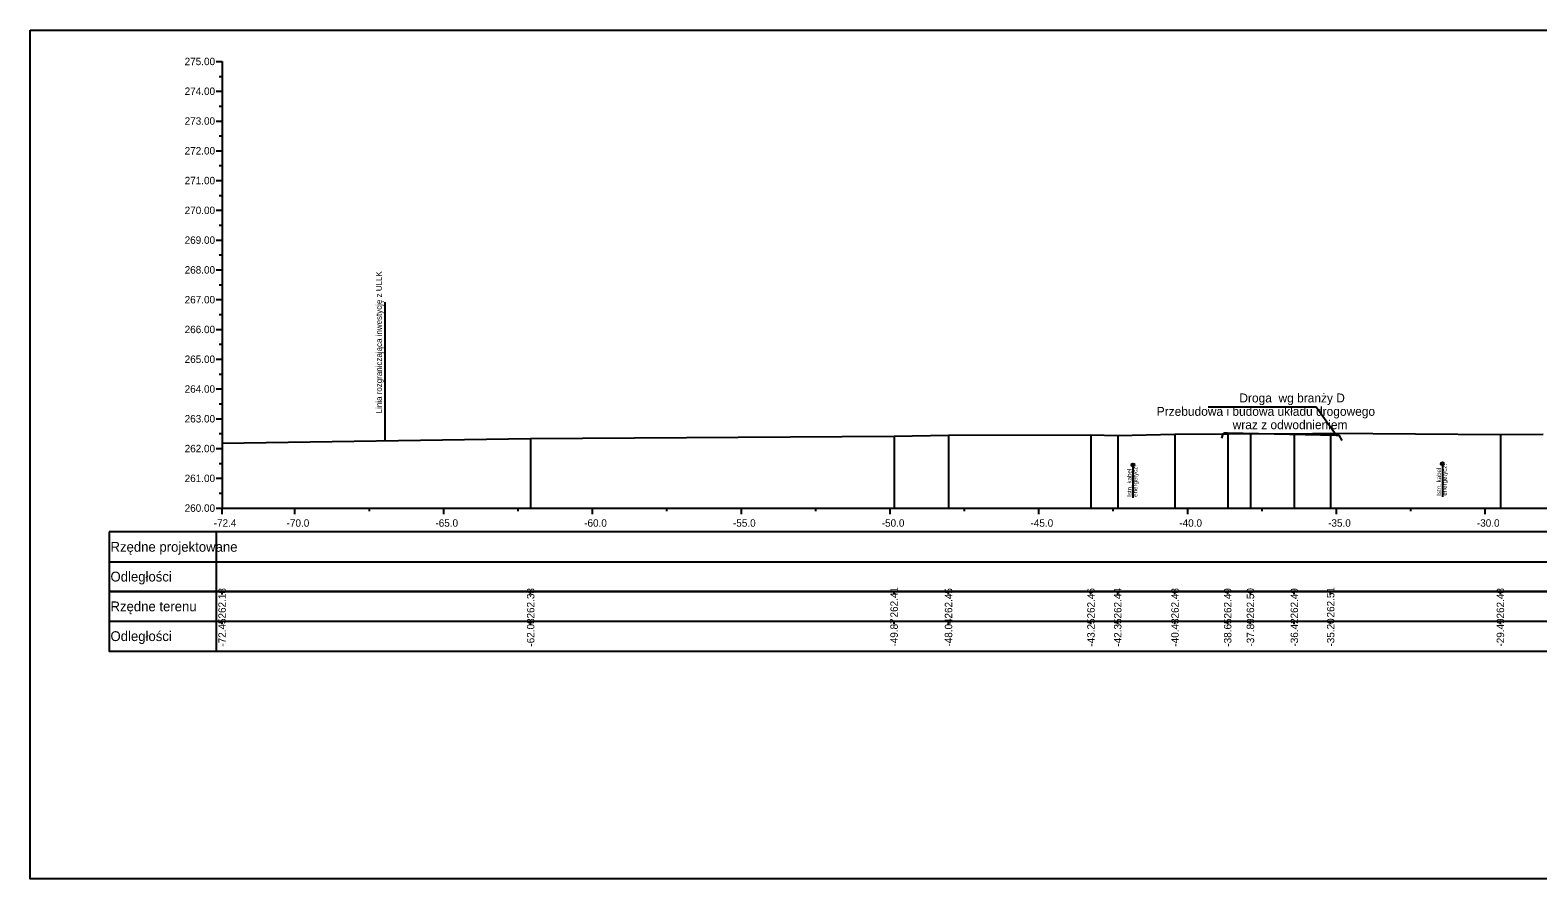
# Model space of a CAD drawing. Extents: x 6516023 to 6560129, y 5513077 to 5529206.
# Drawn here: x 6518542 to 6518592.7, y 5514484.7 to 5514513.2 of the extents above; entities that cross this region are included whole.
import ezdxf

# ---------------------------------------------------------------- set-up
doc = ezdxf.new("R2010")
doc.units = 0
for name, color, linetype in [('TOR_PRZEK_P-inne branze', 7, 'Continuous'), ('TOR_PRZEK_P-kable', 7, 'Continuous'), ('TOR_PRZEK_P-tabelka istniejace', 7, 'Continuous'), ('TOR_PRZEK_P-tabelka projektowane', 7, 'Continuous'), ('TOR_PRZEK_P-teren istniejacy', 7, 'Continuous'), ('TOR_PRZEK_P-uklad odniesienia', 7, 'Continuous'), ('TOR_PS_T-granica PKP-projektowana', 7, 'Continuous'), ('TOR_RAMKI-ramka+tabelka 1', 7, 'Continuous')]:
    doc.layers.add(name, color=color, linetype=linetype)

msp = doc.modelspace()

# ---------------------------------------------------------------- linework, layer by layer
at = {"layer": 'TOR_PRZEK_P-inne branze'}
for p, q in [((6518585.23, 5514500.495), (6518581.606, 5514500.495)), ((6518585.906, 5514499.56), (6518585.23, 5514500.495))]:
    msp.add_line(p, q, dxfattribs=at)
msp.add_lwpolyline([(6518582.062, 5514499.458), (6518582.106, 5514499.6), (6518582.166, 5514499.638), (6518582.25, 5514499.638), (6518585.906, 5514499.56), (6518585.99, 5514499.56), (6518586.094, 5514499.38)], dxfattribs=at)
at = {"layer": 'TOR_PRZEK_P-kable'}
for p, q in [((6518579.075, 5514498.558), (6518579.075, 5514497.448)), ((6518589.472, 5514498.595), (6518589.472, 5514497.485))]:
    msp.add_line(p, q, dxfattribs=at)
for centre in [(6518579.075, 5514498.558), (6518589.472, 5514498.595)]:
    msp.add_circle(centre, 0.05, dxfattribs=at)
at = {"layer": 'TOR_PRZEK_P-tabelka istniejace'}
for p, q in [((6518544.663, 5514494.306), (6518544.663, 5514492.306)), ((6518548.263, 5514494.306), (6518548.263, 5514492.306)), ((6518548.463, 5514494.206), (6518548.463, 5514494.306)), ((6518558.833, 5514494.206), (6518558.833, 5514494.306)), ((6518571.047, 5514494.206), (6518571.047, 5514494.306)), ((6518572.876, 5514494.206), (6518572.876, 5514494.306)), ((6518577.662, 5514494.206), (6518577.662, 5514494.306)), ((6518578.562, 5514494.206), (6518578.562, 5514494.306)), ((6518580.486, 5514494.206), (6518580.486, 5514494.306)), ((6518582.258, 5514494.206), (6518582.258, 5514494.306)), ((6518583.022, 5514494.206), (6518583.022, 5514494.306)), ((6518584.497, 5514494.206), (6518584.497, 5514494.306)), ((6518585.718, 5514494.206), (6518585.718, 5514494.306)), ((6518591.422, 5514494.206), (6518591.422, 5514494.306)), ((6518544.663, 5514493.306), (6518688.463, 5514493.306)), ((6518548.463, 5514493.206), (6518548.463, 5514493.306)), ((6518558.833, 5514493.206), (6518558.833, 5514493.306)), ((6518571.047, 5514493.206), (6518571.047, 5514493.306)), ((6518572.876, 5514493.206), (6518572.876, 5514493.306)), ((6518577.662, 5514493.206), (6518577.662, 5514493.306)), ((6518578.562, 5514493.206), (6518578.562, 5514493.306)), ((6518580.486, 5514493.206), (6518580.486, 5514493.306)), ((6518582.258, 5514493.206), (6518582.258, 5514493.306)), ((6518583.022, 5514493.206), (6518583.022, 5514493.306)), ((6518584.497, 5514493.206), (6518584.497, 5514493.306)), ((6518585.718, 5514493.206), (6518585.718, 5514493.306)), ((6518591.422, 5514493.206), (6518591.422, 5514493.306))]:
    msp.add_line(p, q, dxfattribs=at)
for points in [[(6518548.463, 5514499.286), (6518548.463, 5514497.306), (6518548.463, 5514497.176), (6518548.463, 5514497.106)], [(6518558.833, 5514499.438), (6518558.833, 5514497.306), (6518558.833, 5514497.176), (6518558.833, 5514497.106)], [(6518571.047, 5514499.52), (6518571.047, 5514497.306), (6518571.047, 5514497.176), (6518571.047, 5514497.106)], [(6518572.876, 5514499.56), (6518572.876, 5514497.306), (6518572.876, 5514497.176), (6518572.876, 5514497.106)], [(6518577.662, 5514499.567), (6518577.662, 5514497.306), (6518577.662, 5514497.176), (6518577.662, 5514497.106)], [(6518578.562, 5514499.547), (6518578.562, 5514497.306), (6518578.562, 5514497.176), (6518578.562, 5514497.106)], [(6518580.486, 5514499.588), (6518580.486, 5514497.306), (6518580.486, 5514497.176), (6518580.486, 5514497.106)], [(6518582.258, 5514499.601), (6518582.258, 5514497.306), (6518582.258, 5514497.176), (6518582.258, 5514497.106)], [(6518583.022, 5514499.611), (6518583.022, 5514497.306), (6518583.022, 5514497.176), (6518583.022, 5514497.106)], [(6518584.497, 5514499.597), (6518584.497, 5514497.306), (6518584.497, 5514497.176), (6518584.497, 5514497.106)], [(6518585.718, 5514499.621), (6518585.718, 5514497.306), (6518585.718, 5514497.176), (6518585.718, 5514497.106)], [(6518591.422, 5514499.582), (6518591.422, 5514497.306), (6518591.422, 5514497.176), (6518591.422, 5514497.106)]]:
    msp.add_lwpolyline(points, dxfattribs=at)
msp.add_lwpolyline([(6518544.663, 5514494.306), (6518544.663, 5514492.306), (6518688.463, 5514492.306), (6518688.463, 5514494.306)], close=True, dxfattribs=at)
at = {"layer": 'TOR_PRZEK_P-tabelka projektowane'}
for p, q in [((6518544.663, 5514496.306), (6518544.663, 5514494.306)), ((6518548.263, 5514496.306), (6518548.263, 5514494.306)), ((6518544.663, 5514495.306), (6518688.463, 5514495.306))]:
    msp.add_line(p, q, dxfattribs=at)
msp.add_lwpolyline([(6518544.663, 5514496.306), (6518544.663, 5514494.306), (6518688.463, 5514494.306), (6518688.463, 5514496.306)], close=True, dxfattribs=at)
at = {"layer": 'TOR_PRZEK_P-teren istniejacy'}
msp.add_lwpolyline([(6518548.463, 5514499.286), (6518558.833, 5514499.438), (6518571.047, 5514499.52), (6518572.876, 5514499.56), (6518577.662, 5514499.567), (6518578.562, 5514499.547), (6518580.486, 5514499.588), (6518582.258, 5514499.601), (6518583.022, 5514499.611), (6518584.497, 5514499.597), (6518585.718, 5514499.621), (6518591.422, 5514499.582), (6518592.863, 5514499.587)], dxfattribs=at)
at = {"layer": 'TOR_PRZEK_P-uklad odniesienia'}
for p, q in [((6518548.263, 5514512.106), (6518548.463, 5514512.106)), ((6518548.463, 5514512.106), (6518548.463, 5514497.106)), ((6518548.363, 5514511.606), (6518548.463, 5514511.606)), ((6518548.263, 5514511.106), (6518548.463, 5514511.106)), ((6518548.363, 5514510.606), (6518548.463, 5514510.606)), ((6518548.263, 5514510.106), (6518548.463, 5514510.106)), ((6518548.363, 5514509.606), (6518548.463, 5514509.606)), ((6518548.263, 5514509.106), (6518548.463, 5514509.106)), ((6518548.363, 5514508.606), (6518548.463, 5514508.606)), ((6518548.263, 5514508.106), (6518548.463, 5514508.106)), ((6518548.363, 5514507.606), (6518548.463, 5514507.606)), ((6518548.263, 5514507.106), (6518548.463, 5514507.106)), ((6518548.363, 5514506.606), (6518548.463, 5514506.606)), ((6518548.263, 5514506.106), (6518548.463, 5514506.106)), ((6518548.363, 5514505.606), (6518548.463, 5514505.606)), ((6518548.263, 5514505.106), (6518548.463, 5514505.106)), ((6518548.363, 5514504.606), (6518548.463, 5514504.606)), ((6518548.263, 5514504.106), (6518548.463, 5514504.106)), ((6518548.363, 5514503.606), (6518548.463, 5514503.606)), ((6518548.263, 5514503.106), (6518548.463, 5514503.106)), ((6518548.363, 5514502.606), (6518548.463, 5514502.606)), ((6518548.263, 5514502.106), (6518548.463, 5514502.106)), ((6518548.363, 5514501.606), (6518548.463, 5514501.606)), ((6518548.263, 5514501.106), (6518548.463, 5514501.106)), ((6518548.363, 5514500.606), (6518548.463, 5514500.606)), ((6518548.263, 5514500.106), (6518548.463, 5514500.106)), ((6518548.363, 5514499.606), (6518548.463, 5514499.606)), ((6518548.263, 5514499.106), (6518548.463, 5514499.106)), ((6518548.363, 5514498.606), (6518548.463, 5514498.606)), ((6518548.263, 5514498.106), (6518548.463, 5514498.106)), ((6518548.363, 5514497.606), (6518548.463, 5514497.606)), ((6518548.263, 5514497.106), (6518548.463, 5514497.106)), ((6518548.463, 5514497.106), (6518688.463, 5514497.106)), ((6518548.463, 5514497.006), (6518548.463, 5514497.106)), ((6518548.463, 5514496.906), (6518548.463, 5514497.106)), ((6518550.913, 5514496.906), (6518550.913, 5514497.106)), ((6518553.413, 5514497.006), (6518553.413, 5514497.106)), ((6518555.913, 5514496.906), (6518555.913, 5514497.106)), ((6518558.413, 5514497.006), (6518558.413, 5514497.106)), ((6518560.913, 5514496.906), (6518560.913, 5514497.106)), ((6518563.413, 5514497.006), (6518563.413, 5514497.106)), ((6518565.913, 5514496.906), (6518565.913, 5514497.106)), ((6518568.413, 5514497.006), (6518568.413, 5514497.106)), ((6518570.913, 5514496.906), (6518570.913, 5514497.106)), ((6518573.413, 5514497.006), (6518573.413, 5514497.106)), ((6518575.913, 5514496.906), (6518575.913, 5514497.106)), ((6518578.413, 5514497.006), (6518578.413, 5514497.106)), ((6518580.913, 5514496.906), (6518580.913, 5514497.106)), ((6518583.413, 5514497.006), (6518583.413, 5514497.106)), ((6518585.913, 5514496.906), (6518585.913, 5514497.106)), ((6518588.413, 5514497.006), (6518588.413, 5514497.106)), ((6518590.913, 5514496.906), (6518590.913, 5514497.106))]:
    msp.add_line(p, q, dxfattribs=at)
at = {"layer": 'TOR_PS_T-granica PKP-projektowana'}
msp.add_line((6518553.947, 5514499.366), (6518553.947, 5514504.024), dxfattribs=at)
at = {"layer": 'TOR_RAMKI-ramka+tabelka 1'}
msp.add_lwpolyline([(6518542.013, 5514513.156), (6518789.513, 5514513.156), (6518789.513, 5514484.656), (6518542.013, 5514484.656)], close=True, dxfattribs=at)

# ---------------------------------------------------------------- texts
at = {"layer": 'TOR_PRZEK_P-inne branze'}
for s, p in [('Droga  wg branży D', (6518582.65, 5514500.655)), ('Przebudowa i budowa układu drogowego', (6518579.873, 5514500.205)), ('wraz z odwodnieniem ', (6518582.425, 5514499.755))]:
    msp.add_text(s, height=0.3, dxfattribs=at).set_placement(p)
at = {"layer": 'TOR_PRZEK_P-kable'}
for s, p in [('Istn. kabel', (6518579.029, 5514497.484)), ('energetycz.', (6518579.223, 5514497.484)), ('Istn. kabel', (6518589.427, 5514497.521)), ('energetycz.', (6518589.621, 5514497.522))]:
    msp.add_text(s, height=0.14999, rotation=90.0511, dxfattribs=at).set_placement(p)
at = {"layer": 'TOR_PRZEK_P-tabelka istniejace'}
for s, p in [('262.18', (6518548.588, 5514493.398)), ('262.33', (6518558.958, 5514493.398)), ('262.41', (6518571.172, 5514493.433)), ('262.45', (6518573.001, 5514493.397)), ('262.46', (6518577.787, 5514493.398)), ('262.44', (6518578.687, 5514493.399)), ('262.48', (6518580.611, 5514493.398)), ('262.49', (6518582.383, 5514493.398)), ('262.50', (6518583.147, 5514493.398)), ('262.49', (6518584.622, 5514493.398)), ('262.51', (6518585.843, 5514493.433)), ('262.48', (6518591.547, 5514493.398)), ('-72.45', (6518548.588, 5514492.453)), ('-62.08', (6518558.958, 5514492.454)), ('-49.87', (6518571.172, 5514492.455)), ('-48.04', (6518573.001, 5514492.455)), ('-43.25', (6518577.787, 5514492.453)), ('-42.35', (6518578.687, 5514492.453)), ('-40.43', (6518580.611, 5514492.454)), ('-38.65', (6518582.383, 5514492.453)), ('-37.89', (6518583.147, 5514492.455)), ('-36.42', (6518584.622, 5514492.456)), ('-35.20', (6518585.843, 5514492.455)), ('-29.49', (6518591.547, 5514492.455))]:
    msp.add_text(s, height=0.25, rotation=90, dxfattribs=at).set_placement(p)
for s, p in [('Rzędne terenu', (6518544.713, 5514493.641)), ('Odległości', (6518544.713, 5514492.641))]:
    msp.add_text(s, height=0.33, dxfattribs=at).set_placement(p)
at = {"layer": 'TOR_PRZEK_P-tabelka projektowane'}
for s, p in [('Rzędne projektowane', (6518544.713, 5514495.641)), ('Odległości', (6518544.713, 5514494.641))]:
    msp.add_text(s, height=0.33, dxfattribs=at).set_placement(p)
at = {"layer": 'TOR_PRZEK_P-uklad odniesienia'}
for s, height, p in [('275.00', 0.25, (6518547.205, 5514511.981)), ('274.00', 0.25, (6518547.205, 5514510.981)), ('273.00', 0.25, (6518547.205, 5514509.981)), ('272.00', 0.25, (6518547.205, 5514508.981)), ('271.00', 0.25, (6518547.205, 5514507.981)), ('270.00', 0.25, (6518547.205, 5514506.981)), ('269.00', 0.25, (6518547.205, 5514505.981)), ('268.00', 0.25, (6518547.205, 5514504.981)), ('267.00', 0.25, (6518547.205, 5514503.981)), ('266.00', 0.25, (6518547.205, 5514502.981)), ('265.00', 0.25, (6518547.205, 5514501.981)), ('264.00', 0.25, (6518547.205, 5514500.981)), ('263.00', 0.25, (6518547.205, 5514499.981)), ('262.00', 0.25, (6518547.205, 5514498.981)), ('261.00', 0.25, (6518547.205, 5514497.981)), ('260.00', 0.25, (6518547.205, 5514496.981)), ('-72.4', 0.25, (6518548.182, 5514496.481)), ('-', 0.0001, (6518548.463, 5514497.106)), ('-70.0', 0.25, (6518550.632, 5514496.481)), ('-65.0', 0.25, (6518555.632, 5514496.481)), ('-60.0', 0.25, (6518560.632, 5514496.481)), ('-55.0', 0.25, (6518565.632, 5514496.481)), ('-50.0', 0.25, (6518570.632, 5514496.481)), ('-45.0', 0.25, (6518575.632, 5514496.481)), ('-40.0', 0.25, (6518580.632, 5514496.481)), ('-35.0', 0.25, (6518585.632, 5514496.481)), ('-30.0', 0.25, (6518590.632, 5514496.481))]:
    msp.add_text(s, height=height, dxfattribs=at).set_placement(p)
at = {"layer": 'TOR_PS_T-granica PKP-projektowana'}
msp.add_text('Linia rozgraniczająca inwestycję z ULLK', height=0.2, rotation=90.0511, dxfattribs=at).set_placement((6518553.836, 5514500.288))

doc.saveas('drawing.dxf')
